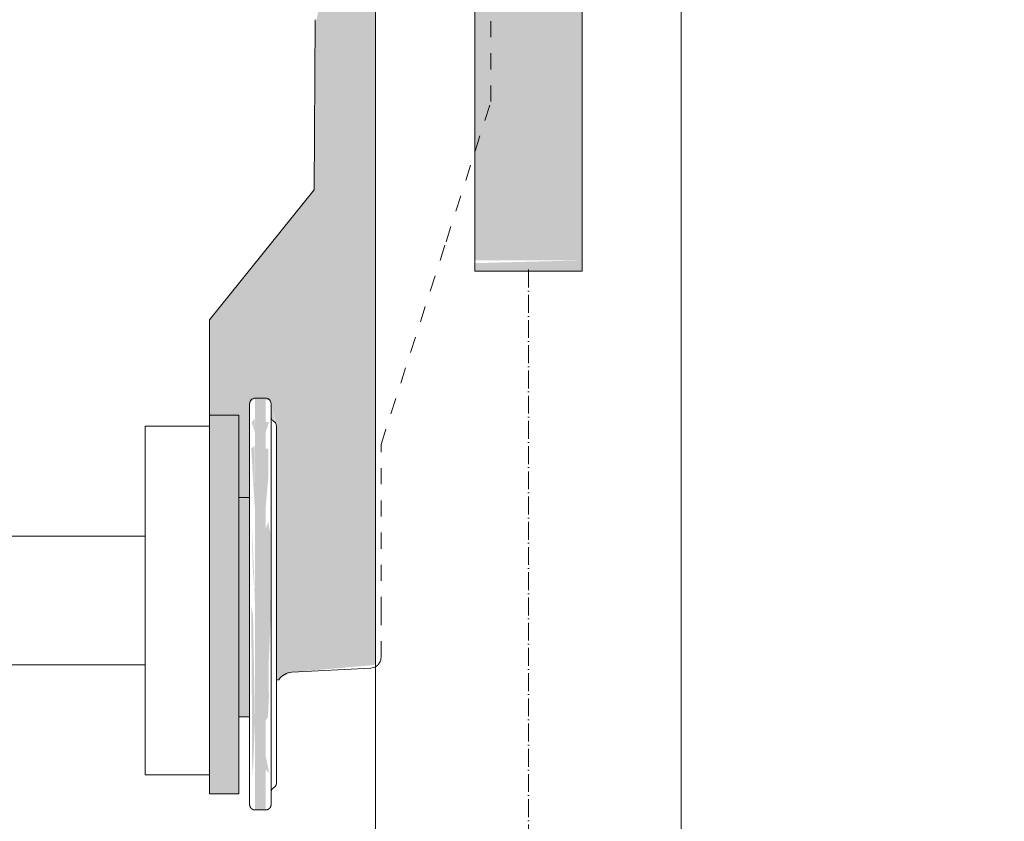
# Model space of a CAD drawing. Header units: millimetres. Extents: x 9824119 to 13672909, y -72394 to 462135.
# Tile 502 of 656: x 10361484 to 10362035, y -7998 to -7550. Entities that reach past the tile are written whole.
import ezdxf

# ---------------------------------------------------------------- set-up
doc = ezdxf.new("R2010")
doc.units = ezdxf.units.MM
doc.linetypes.add('ADSK_Осевая', pattern=[14, 10, -2, 0, -2])
doc.linetypes.add('ADSK_Скрыто', pattern=[6, 3, -3])
for name, color, linetype, lineweight in [('A-DETL-HDLN', 7, 'ADSK_Скрыто', 9), ('P-PIPE', 7, 'Continuous', 18), ('P-PIPE-CNTR', 7, 'ADSK_Осевая', 18)]:
    doc.layers.add(name, color=color, linetype=linetype, lineweight=lineweight)
doc.styles.add('ISO_1.0', font='isocpeur.ttf')
doc.styles.add('ISOCPEUR', font='isocpeui.ttf')

# ---------------------------------------------------------------- blocks, each defined once
blk = doc.blocks.new('Tecofi_VPI4449-02_Затвор дисковый поворотный с ручкой - Затвор дисковый поворотный с рычагом_VPI 4449-02-V575-Разрез 5')
at = {"layer": 'P-PIPE', "linetype": 'ADSK_Скрыто', "lineweight": 9, "true_color": 0x373737}
for points in [[(-29209.03, 846.49), (-29189.03, 846.49), (-29189.03, 931.49), (-29209.03, 931.49), (-29209.03, 856.16)], [(-29189.03, 844.49), (-29189.03, 846.49), (-29209.03, 845.97), (-29209.03, 844.49)]]:
    blk.add_hatch(color=250, dxfattribs=at).paths.add_polyline_path(points)
at = {"layer": 'P-PIPE', "color": 1, "true_color": 0xff0000}
for p, q in [((-29209.03, 846.49), (-29209.03, 931.49)), ((-29189.03, 931.49), (-29189.03, 846.49)), ((-29209.03, 846.49), (-29209.03, 844.49)), ((-29189.03, 844.49), (-29189.03, 846.49)), ((-29209.03, 844.49), (-29189.03, 844.49))]:
    blk.add_line(p, q, dxfattribs=at)
blk = doc.blocks.new('Tecofi_VPI4449-02_Затвор дисковый поворотный с ручкой - Затвор дисковый поворотный с рычагом_VPI 4449-02-V595-Разрез 5')
at = {"layer": 'P-PIPE', "linetype": 'ADSK_Скрыто', "lineweight": 9, "true_color": 0x373737}
h = blk.add_hatch(color=250, dxfattribs=at)
h.paths.add_polyline_path([(-29247.01, 819.77), (-29247.01, 817.4), (-29246.3, 816.32)])
h.paths.add_polyline_path([(-29246.01, 768.33), (-29243.16, 769.74), (-29227.88, 771.07), (-29227.53, 771.43), (-29227.53, 900.59), (-29230.38, 900.12), (-29231.59, 901.06), (-29231.78, 901.54), (-29245.32, 953.22), (-29246.55, 953.93), (-29252.35, 952.41), (-29253.06, 951.19), (-29249.77, 938.61), (-29247.34, 935.24), (-29245.81, 931.38), (-29245.25, 927.26), (-29245.71, 923.14), (-29242.28, 910.02), (-29239.82, 906.84), (-29238.18, 903.16), (-29237.45, 899.21), (-29237.66, 895.19), (-29238.83, 890.19), (-29239, 859.65), (-29258.51, 835.41), (-29258.51, 817.67), (-29253.01, 817.67), (-29250.01, 820.81), (-29247.19, 820.37), (-29247.01, 819.77), (-29246.01, 815.59), (-29246.01, 771.07)])
h.paths.add_polyline_path([(-29253.01, 802.3), (-29251.01, 802.3), (-29251.01, 819.77), (-29253.01, 817.67), (-29253.01, 805.11)])
for points in [[(-29250.01, 744.07), (-29248.01, 744.07), (-29248.01, 820.81), (-29250.01, 820.81), (-29250.01, 746.28)], [(-29258.51, 747.09), (-29253.01, 747.09), (-29253.01, 817.67), (-29258.51, 817.67), (-29258.51, 749.11)], [(-29253.01, 761.43), (-29251.01, 761.43), (-29251.01, 802.3), (-29253.01, 802.11), (-29253.01, 762.28)]]:
    blk.add_hatch(color=250, dxfattribs=at).paths.add_polyline_path(points)
h = blk.add_hatch(color=250, dxfattribs=at)
h.paths.add_polyline_path([(-29250.42, 750.54), (-29250.01, 760.33), (-29250.37, 780.37), (-29250.72, 782.27), (-29250.56, 760.33), (-29250.59, 753.95)])
h.paths.add_polyline_path([(-29250.01, 782.66), (-29250.52, 797.19), (-29250.46, 790.22), (-29250.08, 783.32)])
h.paths.add_polyline_path([(-29250.01, 800.35), (-29250.08, 811.88), (-29250.71, 811.52), (-29250.08, 800.81)])
h.paths.add_polyline_path([(-29250.01, 814.46), (-29250.08, 816.94), (-29250.63, 816.35), (-29250.08, 814.68)])
h = blk.add_hatch(color=250, dxfattribs=at)
h.paths.add_polyline_path([(-29247.35, 750.98), (-29248.01, 754.05), (-29248.01, 751.55)])
h.paths.add_polyline_path([(-29248.01, 760.74), (-29247.6, 761.36), (-29247.42, 765.07), (-29247.48, 771.07), (-29247.1, 779.65), (-29247.18, 795.68), (-29247.54, 797.72), (-29248.01, 796.5), (-29248.01, 761.36)])
h.paths.add_polyline_path([(-29248.01, 800.35), (-29247.51, 806.27), (-29247.54, 811.38), (-29248.01, 811.38), (-29248.01, 804.21)])
h.paths.add_polyline_path([(-29248.01, 814.46), (-29247.4, 816.36), (-29248.01, 816.36)])
at = {"layer": 'A-DETL-HDLN', "color": 5, "true_color": 0x0000ff}
for p, q in [((-29206.01, 876.09), (-29206.01, 961.09)), ((-29208.98, 866.82), (-29206.01, 876.09)), ((-29214.39, 849.95), (-29209.08, 866.51)), ((-29226.51, 812.19), (-29214.39, 849.95)), ((-29226.51, 780.76), (-29226.51, 812.19)), ((-29226.51, 772.51), (-29226.51, 780.76)), ((-29246.01, 749.21), (-29246.01, 749.12)), ((-29246.01, 749.12), (-29246.01, 749.2)), ((-29251.01, 745.1), (-29251.01, 745.19)), ((-29251.01, 745.18), (-29251.01, 745.1)), ((-29247.01, 745.1), (-29247.01, 745.19)), ((-29247.01, 745.18), (-29247.01, 745.1))]:
    blk.add_line(p, q, dxfattribs=at)
at = {"layer": 'A-DETL-HDLN', "color": 5, "true_color": 0x0000ff, "flags": 128}
for points in [[(-29246.51, 748.22), (-29246.54, 748.2), (-29246.58, 748.18), (-29246.61, 748.16), (-29246.64, 748.13), (-29246.67, 748.11), (-29246.7, 748.08), (-29246.73, 748.05), (-29246.75, 748.02), (-29246.78, 747.99), (-29246.81, 747.96), (-29246.83, 747.93), (-29246.85, 747.9)], [(-29246.18, 748.53), (-29246.21, 748.49), (-29246.23, 748.46), (-29246.26, 748.43), (-29246.28, 748.4), (-29246.31, 748.37), (-29246.34, 748.35), (-29246.37, 748.32), (-29246.4, 748.3), (-29246.43, 748.27), (-29246.47, 748.25), (-29246.5, 748.23), (-29246.51, 748.22)], [(-29250.13, 744.08), (-29250.17, 744.08), (-29250.21, 744.09), (-29250.25, 744.1), (-29250.28, 744.11), (-29250.32, 744.12), (-29250.36, 744.14), (-29250.4, 744.15), (-29250.43, 744.17), (-29250.47, 744.18), (-29250.5, 744.2), (-29250.54, 744.22), (-29250.57, 744.25), (-29250.61, 744.27), (-29250.64, 744.29), (-29250.67, 744.32), (-29250.7, 744.35), (-29250.73, 744.37), (-29250.75, 744.4), (-29250.78, 744.43), (-29250.8, 744.47), (-29250.83, 744.5), (-29250.85, 744.53)], [(-29247.18, 744.51), (-29247.21, 744.47), (-29247.23, 744.44), (-29247.26, 744.41), (-29247.28, 744.38), (-29247.31, 744.35), (-29247.34, 744.33), (-29247.37, 744.3), (-29247.4, 744.28), (-29247.43, 744.25), (-29247.47, 744.23), (-29247.5, 744.21), (-29247.54, 744.19), (-29247.57, 744.17), (-29247.61, 744.15), (-29247.65, 744.14), (-29247.68, 744.13), (-29247.72, 744.11), (-29247.76, 744.1), (-29247.8, 744.09), (-29247.84, 744.09), (-29247.88, 744.08)]]:
    blk.add_lwpolyline(points, dxfattribs=at)
at = {"layer": 'A-DETL-HDLN', "color": 5, "true_color": 0x0000ff}
for end in [360, 0]:
    blk.add_arc((-29228.51, 772.51), 2, 302, end, dxfattribs=at)
at = {"layer": 'P-PIPE', "color": 5, "true_color": 0x0000ff}
for p, q in [((-29238.82, 891.34), (-29239, 859.65)), ((-29239, 859.65), (-29258.51, 835.41)), ((-29258.51, 835.41), (-29258.51, 817.67)), ((-29250.01, 820.81), (-29248.01, 820.81)), ((-29251.01, 802.3), (-29251.01, 819.77)), ((-29247.01, 819.77), (-29247.01, 817.4)), ((-29258.51, 817.67), (-29253.01, 817.67)), ((-29258.51, 817.67), (-29258.51, 747.09)), ((-29253.01, 747.09), (-29253.01, 817.67)), ((-29258.51, 815.59), (-29270.51, 815.59)), ((-29270.51, 815.59), (-29270.51, 750.59)), ((-29246.01, 815.59), (-29246.01, 768.33)), ((-29253.01, 802.3), (-29251.01, 802.3)), ((-29251.01, 761.43), (-29251.01, 802.3)), ((-29270.51, 795.09), (-29348.51, 795.09)), ((-29348.51, 771.09), (-29270.51, 771.09)), ((-29243.16, 769.74), (-29228.4, 770.52)), ((-29246.01, 768.33), (-29245.56, 768.33)), ((-29253.01, 761.43), (-29251.01, 761.43)), ((-29270.51, 750.59), (-29258.51, 750.59)), ((-29258.51, 747.09), (-29253.01, 747.09)), ((-29250.01, 744.07), (-29248.01, 744.07))]:
    blk.add_line(p, q, dxfattribs=at)
at = {"layer": 'P-PIPE', "color": 5, "true_color": 0x0000ff, "flags": 128}
for points in [[(-29251.01, 819.77), (-29251.01, 819.34), (-29251.01, 818.86), (-29251.01, 818.31), (-29251.01, 817.71), (-29251.01, 817.05), (-29251.01, 816.34), (-29251.01, 815.58), (-29251.01, 814.76), (-29251.01, 813.9), (-29251.01, 812.98), (-29251.01, 812.02), (-29251.01, 811.01), (-29251.01, 809.95), (-29251.01, 808.86), (-29251.01, 807.72), (-29251.01, 806.54), (-29251.01, 805.32), (-29251.01, 804.07), (-29251.01, 802.79), (-29251.01, 801.47), (-29251.01, 800.13), (-29251.01, 798.75), (-29251.01, 797.36), (-29251.01, 795.94), (-29251.01, 794.49), (-29251.01, 793.04), (-29251.01, 791.56), (-29251.01, 790.07), (-29251.01, 788.57), (-29251.01, 787.06), (-29251.01, 785.55), (-29251.01, 784.03), (-29251.01, 782.51), (-29251.01, 780.99), (-29251.01, 779.47), (-29251.01, 777.96), (-29251.01, 776.46), (-29251.01, 774.97), (-29251.01, 773.49), (-29251.01, 772.02), (-29251.01, 770.58), (-29251.01, 769.15), (-29251.01, 767.75), (-29251.01, 766.37), (-29251.01, 765.02), (-29251.01, 763.7), (-29251.01, 762.4), (-29251.01, 761.14), (-29251.01, 759.92), (-29251.01, 758.73), (-29251.01, 757.59), (-29251.01, 756.48), (-29251.01, 755.41), (-29251.01, 754.39), (-29251.01, 753.42), (-29251.01, 752.49), (-29251.01, 751.61), (-29251.01, 750.79), (-29251.01, 750.01), (-29251.01, 749.29), (-29251.01, 748.62), (-29251.01, 748.01), (-29251.01, 747.45), (-29251.01, 746.95), (-29251.01, 746.5), (-29251.01, 746.12), (-29251.01, 745.8), (-29251.01, 745.53), (-29251.01, 745.32), (-29251.01, 745.18), (-29251.01, 745.1), (-29251.01, 745.07)], [(-29247.01, 745.07), (-29247.01, 745.1), (-29247.01, 745.19), (-29247.01, 745.34), (-29247.01, 745.56), (-29247.01, 745.83), (-29247.01, 746.16), (-29247.01, 746.55), (-29247.01, 747), (-29247.01, 747.51), (-29247.01, 748.07), (-29247.01, 748.69), (-29247.01, 749.37), (-29247.01, 750.1), (-29247.01, 750.88), (-29247.01, 751.71), (-29247.01, 752.6), (-29247.01, 753.53), (-29247.01, 754.51), (-29247.01, 755.53), (-29247.01, 756.6), (-29247.01, 757.71), (-29247.01, 758.87), (-29247.01, 760.06), (-29247.01, 761.29), (-29247.01, 762.55), (-29247.01, 763.84), (-29247.01, 765.17), (-29247.01, 766.53), (-29247.01, 767.91), (-29247.01, 769.31), (-29247.01, 770.74), (-29247.01, 772.19), (-29247.01, 773.66), (-29247.01, 775.14), (-29247.01, 776.63), (-29247.01, 778.13), (-29247.01, 779.64), (-29247.01, 781.16), (-29247.01, 782.68), (-29247.01, 784.2), (-29247.01, 785.72), (-29247.01, 787.23), (-29247.01, 788.74), (-29247.01, 790.24), (-29247.01, 791.73), (-29247.01, 793.2), (-29247.01, 794.66), (-29247.01, 796.1), (-29247.01, 797.52), (-29247.01, 798.91), (-29247.01, 800.28), (-29247.01, 801.62), (-29247.01, 802.94), (-29247.01, 804.22), (-29247.01, 805.47), (-29247.01, 806.68), (-29247.01, 807.85), (-29247.01, 808.98), (-29247.01, 810.08), (-29247.01, 811.13), (-29247.01, 812.13), (-29247.01, 813.09), (-29247.01, 814), (-29247.01, 814.86), (-29247.01, 815.67), (-29247.01, 816.43), (-29247.01, 817.13), (-29247.01, 817.78), (-29247.01, 818.38), (-29247.01, 818.91), (-29247.01, 819.39), (-29247.01, 819.77)], [(-29247.01, 817.05), (-29247.01, 816.34), (-29247.01, 815.58), (-29247.01, 814.76), (-29247.01, 813.9), (-29247.01, 812.98), (-29247.01, 812.02), (-29247.01, 811.01), (-29247.01, 809.95), (-29247.01, 808.86), (-29247.01, 807.72), (-29247.01, 806.54), (-29247.01, 805.32), (-29247.01, 804.07), (-29247.01, 802.79), (-29247.01, 801.47), (-29247.01, 800.13), (-29247.01, 798.75), (-29247.01, 797.36), (-29247.01, 795.94), (-29247.01, 794.49), (-29247.01, 793.04), (-29247.01, 791.56), (-29247.01, 790.07), (-29247.01, 788.57), (-29247.01, 787.06), (-29247.01, 785.55), (-29247.01, 784.03), (-29247.01, 782.51), (-29247.01, 780.99), (-29247.01, 779.47), (-29247.01, 777.96), (-29247.01, 776.46), (-29247.01, 774.97), (-29247.01, 773.49), (-29247.01, 772.02), (-29247.01, 770.58), (-29247.01, 769.15), (-29247.01, 767.75), (-29247.01, 766.37), (-29247.01, 765.02), (-29247.01, 763.7), (-29247.01, 762.4), (-29247.01, 761.14), (-29247.01, 759.92), (-29247.01, 758.73), (-29247.01, 757.59), (-29247.01, 756.48), (-29247.01, 755.41), (-29247.01, 754.39), (-29247.01, 753.42), (-29247.01, 752.49), (-29247.01, 751.61), (-29247.01, 750.79), (-29247.01, 750.01), (-29247.01, 749.29), (-29247.01, 748.62), (-29247.01, 748.01), (-29247.01, 747.45), (-29247.01, 746.95), (-29247.01, 746.5), (-29247.01, 746.12), (-29247.01, 745.8), (-29247.01, 745.53), (-29247.01, 745.32), (-29247.01, 745.18), (-29247.01, 745.1), (-29247.01, 745.07)], [(-29246.01, 749.09), (-29246.01, 749.12), (-29246.01, 749.2), (-29246.01, 749.34), (-29246.01, 749.53), (-29246.01, 749.77), (-29246.01, 750.07), (-29246.01, 750.41), (-29246.01, 750.82), (-29246.01, 751.27), (-29246.01, 751.77), (-29246.01, 752.33), (-29246.01, 752.93), (-29246.01, 753.59), (-29246.01, 754.28), (-29246.01, 755.03), (-29246.01, 755.82), (-29246.01, 756.65), (-29246.01, 757.53), (-29246.01, 758.45), (-29246.01, 759.4), (-29246.01, 760.4), (-29246.01, 761.43), (-29246.01, 762.49), (-29246.01, 763.59), (-29246.01, 764.72), (-29246.01, 765.88), (-29246.01, 767.07), (-29246.01, 768.28), (-29246.01, 769.51), (-29246.01, 770.77), (-29246.01, 772.05), (-29246.01, 773.34), (-29246.01, 774.65), (-29246.01, 775.98), (-29246.01, 777.31), (-29246.01, 778.66), (-29246.01, 780.01), (-29246.01, 781.36), (-29246.01, 782.72), (-29246.01, 784.08), (-29246.01, 785.44), (-29246.01, 786.8), (-29246.01, 788.15), (-29246.01, 789.49), (-29246.01, 790.82), (-29246.01, 792.13), (-29246.01, 793.44), (-29246.01, 794.72), (-29246.01, 795.99), (-29246.01, 797.24), (-29246.01, 798.46), (-29246.01, 799.67), (-29246.01, 800.84), (-29246.01, 801.98), (-29246.01, 803.1), (-29246.01, 804.18), (-29246.01, 805.23), (-29246.01, 806.25), (-29246.01, 807.22), (-29246.01, 808.16), (-29246.01, 809.06), (-29246.01, 809.92), (-29246.01, 810.73), (-29246.01, 811.5), (-29246.01, 812.23), (-29246.01, 812.9), (-29246.01, 813.53), (-29246.01, 814.11), (-29246.01, 814.65), (-29246.01, 815.13), (-29246.01, 815.56), (-29246.01, 815.59)], [(-29246.01, 768.33), (-29246.01, 767.16), (-29246.01, 765.97), (-29246.01, 764.81), (-29246.01, 763.68), (-29246.01, 762.58), (-29246.01, 761.51), (-29246.01, 760.47), (-29246.01, 759.48), (-29246.01, 758.52), (-29246.01, 757.6), (-29246.01, 756.72), (-29246.01, 755.88), (-29246.01, 755.09), (-29246.01, 754.34), (-29246.01, 753.64), (-29246.01, 752.98), (-29246.01, 752.37), (-29246.01, 751.82), (-29246.01, 751.31), (-29246.01, 750.85), (-29246.01, 750.44), (-29246.01, 750.09), (-29246.01, 749.79), (-29246.01, 749.54), (-29246.01, 749.35), (-29246.01, 749.21), (-29246.01, 749.12), (-29246.01, 749.09)], [(-29251.01, 745.07), (-29251.01, 745.1), (-29251.01, 745.19), (-29251.01, 745.34), (-29251.01, 745.56), (-29251.01, 745.83), (-29251.01, 746.16), (-29251.01, 746.55), (-29251.01, 747), (-29251.01, 747.51), (-29251.01, 748.07), (-29251.01, 748.69), (-29251.01, 749.37), (-29251.01, 750.1), (-29251.01, 750.88), (-29251.01, 751.71), (-29251.01, 752.6), (-29251.01, 753.53), (-29251.01, 754.51), (-29251.01, 755.53), (-29251.01, 756.6), (-29251.01, 757.71), (-29251.01, 758.87), (-29251.01, 760.06), (-29251.01, 761.29)], [(-29246.01, 749.09), (-29246.01, 749.05), (-29246.01, 749.01), (-29246.02, 748.97), (-29246.02, 748.93), (-29246.03, 748.89), (-29246.04, 748.85), (-29246.05, 748.81), (-29246.06, 748.78), (-29246.07, 748.74), (-29246.09, 748.7), (-29246.1, 748.66), (-29246.12, 748.63), (-29246.14, 748.59), (-29246.16, 748.56), (-29246.18, 748.53), (-29246.21, 748.49), (-29246.23, 748.46), (-29246.26, 748.43), (-29246.28, 748.4), (-29246.31, 748.37), (-29246.34, 748.35), (-29246.37, 748.32), (-29246.4, 748.3), (-29246.43, 748.27), (-29246.47, 748.25), (-29246.5, 748.23), (-29246.51, 748.22)], [(-29246.51, 748.22), (-29246.54, 748.2), (-29246.58, 748.18), (-29246.61, 748.16), (-29246.64, 748.13), (-29246.67, 748.11), (-29246.7, 748.08), (-29246.73, 748.05), (-29246.75, 748.02), (-29246.78, 747.99), (-29246.81, 747.96), (-29246.83, 747.93), (-29246.85, 747.9), (-29246.87, 747.86), (-29246.89, 747.83), (-29246.91, 747.79), (-29246.93, 747.75), (-29246.94, 747.72), (-29246.95, 747.68), (-29246.97, 747.64), (-29246.98, 747.6), (-29246.99, 747.56), (-29246.99, 747.53), (-29247, 747.49), (-29247, 747.45), (-29247.01, 747.41), (-29247.01, 747.37), (-29247.01, 747.36)], [(-29250.01, 744.07), (-29250.05, 744.07), (-29250.09, 744.07), (-29250.13, 744.08), (-29250.17, 744.08), (-29250.21, 744.09), (-29250.25, 744.1), (-29250.28, 744.11), (-29250.32, 744.12), (-29250.36, 744.14), (-29250.4, 744.15), (-29250.43, 744.17), (-29250.47, 744.18), (-29250.5, 744.2), (-29250.54, 744.22), (-29250.57, 744.25), (-29250.61, 744.27), (-29250.64, 744.29), (-29250.67, 744.32), (-29250.7, 744.35), (-29250.73, 744.37), (-29250.75, 744.4), (-29250.78, 744.43), (-29250.8, 744.47), (-29250.83, 744.5), (-29250.85, 744.53), (-29250.87, 744.57), (-29250.89, 744.6), (-29250.91, 744.64), (-29250.92, 744.67), (-29250.94, 744.71), (-29250.95, 744.75), (-29250.97, 744.78), (-29250.98, 744.82), (-29250.99, 744.86), (-29250.99, 744.9), (-29251, 744.94), (-29251, 744.98), (-29251.01, 745.02), (-29251.01, 745.06), (-29251.01, 745.07)], [(-29247.01, 745.07), (-29247.01, 745.03), (-29247.01, 744.99), (-29247.02, 744.95), (-29247.02, 744.91), (-29247.03, 744.87), (-29247.04, 744.83), (-29247.05, 744.8), (-29247.06, 744.76), (-29247.07, 744.72), (-29247.09, 744.68), (-29247.1, 744.65), (-29247.12, 744.61), (-29247.14, 744.57), (-29247.16, 744.54), (-29247.18, 744.51), (-29247.21, 744.47), (-29247.23, 744.44), (-29247.26, 744.41), (-29247.28, 744.38), (-29247.31, 744.35), (-29247.34, 744.33), (-29247.37, 744.3), (-29247.4, 744.28), (-29247.43, 744.25), (-29247.47, 744.23), (-29247.5, 744.21), (-29247.54, 744.19), (-29247.57, 744.17), (-29247.61, 744.15), (-29247.65, 744.14), (-29247.68, 744.13), (-29247.72, 744.11), (-29247.76, 744.1), (-29247.8, 744.09), (-29247.84, 744.09), (-29247.88, 744.08), (-29247.92, 744.08), (-29247.96, 744.07), (-29248, 744.07), (-29248.01, 744.07)]]:
    blk.add_lwpolyline(points, dxfattribs=at)
at = {"layer": 'P-PIPE', "color": 5, "true_color": 0x0000ff}
for centre, radius, start, end in [((-29243.01, 766.75), 3, 93, 148.1953), ((-29228.51, 772.51), 2, 273, 302), ((-29228.51, 772.51), 2, 273, 302)]:
    blk.add_arc(centre, radius, start, end, dxfattribs=at)
for points, knots in [([(-29251.01, 819.77), (-29251.01, 819.99), (-29250.92, 820.28), (-29250.67, 820.56), (-29250.47, 820.7), (-29250.25, 820.79), (-29250.09, 820.81), (-29250.01, 820.81)], [0, 0, 0, 0, 0.4, 0.55, 0.7, 0.85, 1, 1, 1, 1]), ([(-29248.01, 820.81), (-29247.9, 820.81), (-29247.74, 820.78), (-29247.55, 820.69), (-29247.39, 820.59), (-29247.23, 820.44), (-29247.06, 820.17), (-29247.01, 819.94), (-29247.01, 819.77)], [0, 0, 0, 0, 0.2, 0.3, 0.4, 0.55, 0.7, 1, 1, 1, 1]), ([(-29247.01, 817.4), (-29247.01, 817.21), (-29246.94, 816.95), (-29246.73, 816.65), (-29246.59, 816.54), (-29246.51, 816.49)], [0, 0, 0, 0, 0.5, 0.75, 1, 1, 1, 1]), ([(-29246.51, 816.49), (-29246.43, 816.44), (-29246.29, 816.33), (-29246.08, 816.04), (-29246.01, 815.77), (-29246.01, 815.59)], [0, 0, 0, 0, 0.25, 0.5, 1, 1, 1, 1])]:
    blk.add_open_spline(points, degree=3, knots=knots, dxfattribs=at)

msp = doc.modelspace()

# ---------------------------------------------------------------- linework, layer by layer
at = {"layer": 'P-PIPE', "color": 1, "true_color": 0xff0000}
for p, q in [((10361683.33, -7279.82), (10361683.33, -8392.84)), ((10361854.33, -8392.84), (10361854.33, -7279.82))]:
    msp.add_line(p, q, dxfattribs=at)
at = {"layer": 'P-PIPE-CNTR', "color": 1, "true_color": 0xff0000}
msp.add_line((10361768.83, -7689.26), (10361768.83, -8374), dxfattribs=at)

# ---------------------------------------------------------------- block references
at = {"layer": 'A-DETL-HDLN', "color": 1, "true_color": 0xff0000, "xscale": 3, "yscale": 3, "zscale": 3}
msp.add_blockref('Tecofi_VPI4449-02_Затвор дисковый поворотный с ручкой - Затвор дисковый поворотный с рычагом_VPI 4449-02-V575-Разрез 5', (10449365.93, -10223.54), dxfattribs=at)
at = {"layer": 'A-DETL-HDLN', "color": 5, "true_color": 0x0000ff, "xscale": 3, "yscale": 3, "zscale": 3}
msp.add_blockref('Tecofi_VPI4449-02_Затвор дисковый поворотный с ручкой - Затвор дисковый поворотный с рычагом_VPI 4449-02-V595-Разрез 5', (10449365.93, -10223.54), dxfattribs=at)

# ---------------------------------------------------------------- texts
at = {"char_height": 300, "attachment_point": 1}
for s, insert, width, style in [('\\pi13638.10589;{\\fISOCPEUR|b0|i0|c204|p34;\\H1.66667x;\\L\\C7;\\P\\pi10874.35036;\\H1.1x;Общие указания\\l\\P\\pi13638.10589;\\P\\pi-900,l1200,t1200;\\H0.72727x;1.^IПроект выполнен на основании задания заказчика и задания на проектирование архитектурно-строительных чертежей.\\P2.^IПроект соответствует действующим нормам :\\P\\pl900,t900;\\fSymbol|b0|i0|c2|p18;·^I\\fISOCPEUR|b0|i0|c204|p34;КМК 2. 04.05-97* "Отопление, вентиляция и кондиционирование воздуха".\\P\\fSymbol|b0|i0|c2|p18;·^I\\fISOCPEUR|b0|i0|c204|p34;ШНК 2.08.02-09* "Общественные здания и сооружение" \\P\\fSymbol|b0|i0|c2|p18;·^I\\fISOCPEUR|b0|i0|c204|p34;КМК 2.01.01-94 "Климатические и физико-геологические данные для проектирования".\\P\\fSymbol|b0|i0|c2|p18;·^I\\fISOCPEUR|b0|i0|c204|p34;КМК 2.01.04-97* "Строительная теплотехника".\\P\\fSymbol|b0|i0|c2|p18;·^I\\fISOCPEUR|b0|i0|c204|p34;ГОСТ 21.602-2003 "Правила выполнения рабочей документации отопления, вентиляции и кондиционирования".\\P\\fSymbol|b0|i0|c2|p18;·^I\\fISOCPEUR|b0|i0|c204|p34;ШНК \\fISOCPEUR|b0|i0|c186|p34;2.01.02-04\\fISOCPEUR|b0|i0|c204|p34; - \\fISOCPEUR|b0|i0|c186|p34;"\\fISOCPEUR|b0|i0|c204|p34;Пожарная безопасность зданий и сооружений\\fISOCPEUR|b0|i0|c186|p34;"\\fISOCPEUR|b0|i0|c204|p34;;\\P\\pl1200,t1200;3.^I  Расчетные параметры наружного воздуха для проектирования отопления, вентиляции и кондиционирования воздуха приняты по КМК 2.01.01-94.\\P\\pi-300,l300,tz;      Для проектирования отопления, вентиляции и кондиционирования воздуха: \\P\\pl1500,t1500;-^IХолодный  период  года Тн\\fISOCPEUR|b0|i0|c186|p34;=-14.0°C\\fISOCPEUR|b0|i0|c204|p34;; I=-12,4 кДж/кг (Парам. Б);\\P-^IТеплый  период  года Тн=33°C; I=55,7 кДж/кг  (Парам. А);\\P-^IТеплый  период  года Тн=37,5°C; I=65,2 кДж/кг (Парам. Б);\\P-^IСкорость ветра  - V=1,6 м/сек - холодный период;\\P-^IСкорость ветра  - V=1,9 м/сек - теплый  период;\\P-^IПродолжительность отопительного периода  Zот.пер.=129суток;\\P-^IСредняя температура отопительного периода  tот.пер.=2,7°C;\\P-^IБарометрическое давление в районе строительства Рбар=950 Гпа.\\P\\pi600,l0,tz;\\P\\pi11458.1097;\\LТЕПЛОСНАБЖЕНИЕ\\P\\pi13638.10589;\\l\\P\\pi0;\\C0;В качестве источника тепла выбран установленный во дворе здания тепловой насос, рассчитанный на работу в температурном режиме 40–30 °C.^J^JСистема отопления спроектирована как двухтрубная, в ней используются напольный фанкойл.\\P^JОсновным источником тепла является тепловой насос. \\P^JОсновное охлаждение осуществляется с помощью\\Pтепловых насосов. Для отвода конденсата, образующегося в фанкойлах, предусмотрены дренажные трубы. Основные водосточные и обратные трубы выполнены из полипропилена. \\P\\pi600;^JОсновные подающие и обратные трубы выполнены из полипропилена. Слив воды из системы осуществляется через регулировочный узел. Для снижения теплопотерь через трубы выполнены работы по теплоизоляции.\\C7; \\P\\pi12278.10827;\\LОТОПЛЕНИЕ\\l\\P\\pi0;  Для достижения  комфортных условий в зимнее время и компенсации теплопотерь в помещениях установлены \\C0;фанкойл\\C7;ы обеспечивающие в помещениях нормируемую температуру воздуха:\\P\\pi-300,l1500,t1500;-^IКабинет врача +20°C.\\P-^IЗал       +22°C.\\P-^IФизиотерапия     +21°C.\\P\\pi0,l0,tz;   На каждом приборе предусматривается устанавка термостатического клапана и запорного крана. Рекомендуется применить трубопроводы стабильные полипропиленовые. Система теплоснабжения \\C0;фанкойл\\C7;ов двухтрубная с принудительной циркуляцией, горизонтальная. Удаление воздуха осуществляется из воздухоспускных кранов установленных в \\C0;фанкойл\\C7;ах. Все монтажные и наладочные работы проводить в соответствии с нормативными документами и инструкциям фирм-изготовителя.}', (9986122.19, 27067.08), 27276.2118, 'ISOCPEUR'), ('{\\fISOCPEUR|b0|i0|c204|p34;\\C7;^I\\A1;\\L\\P\\pi10515.36534;\\H1.33333x;ВЕНТИЛЯЦИЯ\\P\\pi0;\\l^IВ здании предусмотрена приточно-вытяжная вентиляция с естественным и \\Pмеханическим побуждением, для функционально различных и конструктивно раздельных групп \\Pпомещений.   ^I  \\P^IТакже предусматривается естественная вентиляция с удалением и поступлением воздуха через окна и двери.\\P^IУдаление воздуха из помещений производится с помощью вытяжных решеток.\\P^IМатериал воздуховодов - тонколистовая оцинкованная сталь по ГОСТ 14918-80.\\P^IВоздуховоды систем вытяжной вентиляции выполняются класса "Н" (нормально плотный).\\P^IМонтаж систем вентиляции выполнить в соответствии с \\A0;КМК 3.05.01.-9\\A1;7\\P\\A0;\\L\\P\\pi12075.36144;\\P\\pi7995.37164;ПРИМЕЧАНИЯ (ТЕПЛОСНАБЖЕНИЕ)\\P\\pi-900,l900,t900;\\l1.^IЧертеж читать совместно со спецификацией и с другими разделами проекта.\\P2.^IМонтаж оборудования и трубопроводов производить в соответствии с местными \\P\\pi0;действующими нормами и правилами, и требованиями завода-изготовителя оборудования.\\P\\pi-900;3.^IТрубопроводы системы теплоснабжения радиаторов приняты полипропиленовыми.\\P4.^IНа планах и схемах указаны наружный диаметр и толщина стенки полипропиленовых \\P\\pi0;трубопроводов.\\P\\pi-900;5.^IПриборы и трубопроводы нанесены условно.\\P6.^IУклон трубопроводов выполнить согласно схемам в сторону ближайшего вертикального \\P\\pi0;стояка.\\P\\pi-900;7.^IВсе отметки указаны от уровня пола этажа. \\P8.^IКрепить трубу в штробе каждые 2 метра.\\P9.^IТрубопроводы отопления, прокладываемые в полу покрыть трубчатой тепловой изоляцией \\P\\pi0;из вспученного полителена "Isocom" толщиной 9 мм.\\P\\pi-900;10.^IДиаметры запорно-регулирующей арматуры и фильтров соответствуют диаметру \\P\\pi0;трубопроводов, если не указано иное.\\P\\pi3390,l600,tz;\\P\\pi5455.37799,l0;\\LПРИМЕЧАНИЯ (ВЕНТИЛЯЦИЯ И КОНДИЦИОНИРОВАНИЕ)\\l\\P\\pi-900,l900,t900;1.^IВентиляционные системы показаны условно.\\P2.^IЧертеж читать совместно со спецификацией и остальными разделами проекта \\P3.^IВсе неплотности при пересечении инженерными коммуникациями огнестойких стен, \\P\\pi0;перекрытий и перегородок заделать материалами, соответствующими по степени \\Pогнестойкости пересекаемым ограждениям.\\P\\pi-900;4.^IВ сан-узлах двери не оборудованные переточными решетками, предусмотреть с \\P\\pi0;подрезкой дверного полотна, высота щели не менее 20 мм. Если конструкция дверей не \\Pпозволяет предусмотреть щели в нижней части, то необходимо выполнить установку \\Pжалюзийной решетки в нижней половине двери.\\P\\pi-900;5.^IРазместить все приборы для измерения температуры, давления и скорости потока в \\P\\pi0;доступных местах с прямыми секциями труб или воздуховодов наверху или внизу, \\Pсогласно рекомендациям завода изготовителя для точности показаний.\\P\\pi-900;6.^IУстановить расположение диффузоров, отдушин и вентиляционных решеток согласно \\P\\pi0;архитектурным планам потолка, освещения и другим деталям/узлам потолка и \\Pвыполнить незначительные изменения для обеспечения соответствия.\\P\\pi-900;7.^IМонтаж оборудования выполнить в соответствии с местными нормами и правилами, а \\P\\pi0;так же требованиями завода-изготовителя оборудования \\P\\pi-900;8.^IВсе отметки оборудований даны от пола этажа.\\P}', (10015733.61, 26003.42), 24350.7239, 'ISOCPEUR'), ('\\pi300,l300;\\PПроектная документация разработана в соответствии с действующими \\P\\pi0;градостроительными нормами, правилами, государственными стандартами и отвечает \\Pтребованиям экологических, санитарно-гигиенических, противопожарных норм и правил, \\Pобеспечивает взрывную, взрывопожарную безопасность при эксплуатации объекта с учетом \\Pсоблюдения мероприятий предусмотренных рабочим \\Pпроектом.\\P\\P\\pi5217.6;ГИП^I^I^I^I^I', (9959156.59, -5347.35), 18500, 'ISO_1.0')]:
    msp.add_mtext(s, dxfattribs=dict(at, insert=insert, width=width, style=style))

doc.saveas('drawing.dxf')
